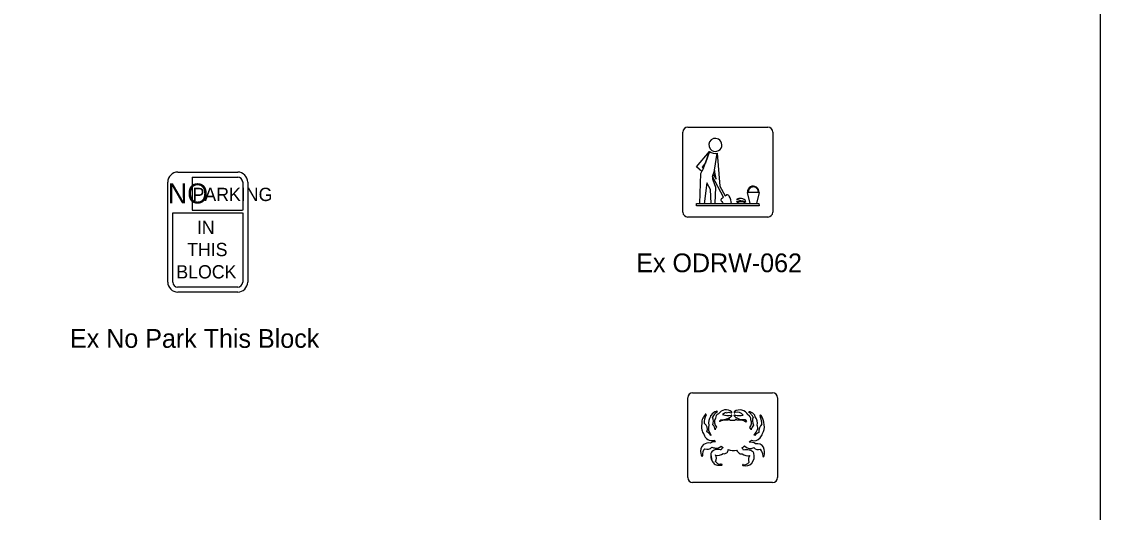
# Model space of a CAD drawing. Extents: x 42133 to 45533, y 41351 to 47951.
# Drawn here: x 43376.5 to 43808.3, y 47214.5 to 47410.7 of the extents above; entities that cross this region are included whole.
import ezdxf

# ---------------------------------------------------------------- set-up
doc = ezdxf.new("R2010")
doc.units = 0
doc.layers.add('P_ODOT_PLAN_Border', color=7, linetype='Continuous')
doc.layers.add('P_TRAF_SIGN_SignDetails', color=7, linetype='Continuous')

msp = doc.modelspace()

# ---------------------------------------------------------------- linework, layer by layer
at = {"layer": 'P_ODOT_PLAN_Border'}
msp.add_lwpolyline([(42208.34, 46901.35), (43808.34, 46901.35), (43808.34, 47901.35), (42208.34, 47901.35)], close=True, dxfattribs=at)
at = {"layer": 'P_TRAF_SIGN_SignDetails'}
for p, q in [((43643.22, 47368.54), (43675.21, 47368.54)), ((43641.22, 47334.55), (43641.22, 47366.55)), ((43677.2, 47366.55), (43677.2, 47334.55)), ((43646.67, 47352.7), (43651.92, 47358.81)), ((43651.92, 47358.81), (43650.33, 47354.26)), ((43650.33, 47354.26), (43651.92, 47358.81)), ((43653.94, 47351.31), (43654.95, 47358.08)), ((43654.95, 47358.08), (43656.01, 47344.93)), ((43648.87, 47350.8), (43646.67, 47352.7)), ((43649.41, 47352.14), (43648.87, 47350.8)), ((43650.33, 47354.26), (43648.92, 47352.48)), ((43648.92, 47352.48), (43649.41, 47352.14)), ((43649.41, 47352.14), (43650.33, 47354.26)), ((43653.94, 47351.31), (43653.37, 47349.75)), ((43654.5, 47347.71), (43653.94, 47351.31)), ((43439.05, 47350.54), (43463.04, 47350.54)), ((43444.88, 47348.55), (43444.88, 47335.28)), ((43444.88, 47348.55), (43463.19, 47348.55)), ((43647.98, 47337.92), (43648.38, 47350)), ((43648.38, 47350), (43648.87, 47350.8)), ((43653.1, 47348.73), (43653.37, 47349.75)), ((43657.43, 47340.52), (43653.1, 47348.73)), ((43653.21, 47347.43), (43654.32, 47344.5)), ((43653.37, 47349.75), (43654.5, 47347.71)), ((43435.05, 47306.56), (43435.05, 47346.54)), ((43465.05, 47346.69), (43465.05, 47338.91)), ((43467.04, 47346.54), (43467.04, 47306.56)), ((43650.79, 47346.21), (43649.78, 47337.88)), ((43652.33, 47343.51), (43650.79, 47346.21)), ((43652.55, 47337.94), (43652.33, 47343.51)), ((43654.32, 47344.5), (43654.05, 47337.96)), ((43656.01, 47344.93), (43658.14, 47341.03)), ((43667.41, 47342.52), (43667.1, 47342.43)), ((43667.11, 47342.43), (43667.41, 47342.52)), ((43668.2, 47337.93), (43667.11, 47342.43)), ((43667.41, 47342.52), (43671.43, 47342.53)), ((43671.71, 47342.37), (43671.44, 47342.53)), ((43465.05, 47338.92), (43465.05, 47335.25)), ((43656.65, 47339.97), (43657.44, 47340.53)), ((43658.15, 47341.03), (43658.69, 47341.38)), ((43671.71, 47342.37), (43670.69, 47337.92)), ((43437.03, 47306.5), (43437.03, 47334.27)), ((43437.07, 47334.28), (43465.02, 47334.28)), ((43444.88, 47335.28), (43465.02, 47335.28)), ((43465.05, 47334.27), (43465.05, 47306.55)), ((43646.62, 47337.92), (43671.68, 47337.92)), ((43646.68, 47337.03), (43646.62, 47337.92)), ((43671.76, 47337.03), (43646.68, 47337.03)), ((43654.05, 47337.96), (43654.05, 47337.96)), ((43671.68, 47337.92), (43671.76, 47337.03)), ((43675.21, 47332.57), (43643.22, 47332.57)), ((43463.1, 47304.54), (43438.98, 47304.54)), ((43463.04, 47302.57), (43439.05, 47302.57)), ((43645.13, 47262.33), (43677.12, 47262.33)), ((43643.14, 47228.35), (43643.14, 47260.33)), ((43679.11, 47260.33), (43679.11, 47228.35)), ((43652.51, 47253.33), (43652.22, 47252.84)), ((43661.74, 47254.37), (43662.07, 47254.4)), ((43660.01, 47251.33), (43662.15, 47251.33)), ((43652.38, 47237.58), (43652.76, 47235.22)), ((43656.7, 47233.33), (43656.89, 47233.58)), ((43677.12, 47226.35), (43645.13, 47226.35))]:
    msp.add_line(p, q, dxfattribs=at)
for centre, radius, start, end in [((43643.22, 47366.55), 1.99, 90, 180), ((43675.21, 47366.55), 1.99, 0, 90), ((43654.21, 47361.41), 2.62, 62.5378, 238.8626), ((43654.21, 47361.41), 2.62, 238.8626, 62.5378), ((43654.1, 47361.25), 3.28, 228.1159, 285.0593), ((43439.05, 47346.54), 4, 90, 180), ((43463.04, 47346.54), 4, 0, 90), ((43463.04, 47346.54), 2.01, 0, 90), ((43654.55, 47348.2), 1.54, 160.0749, 209.9541), ((43669.41, 47342.61), 2.31, 354.1884, 184.3804), ((43669.42, 47342.58), 2.01, 358.6139, 181.7444), ((43657.07, 47339.47), 0.661, 130.4011, 222.904), ((43660.14, 47341.17), 4.15, 211.1431, 231.175), ((43658.96, 47340.61), 0.813, 19.4513, 108.9486), ((43654.58, 47337.54), 6.13, 3.6264, 33.0116), ((43664.19, 47337.35), 2.69, 33.4424, 124.1173), ((43687.48, 47442.63), 106, 256.4683, 258.3028), ((43663.56, 47365.64), 26.91, 268.2278, 275.1825), ((43664.54, 47340.34), 2.42, 221.5486, 321.0161), ((43643.22, 47334.55), 1.99, 180, 270), ((43675.21, 47334.55), 1.99, 270, 0), ((43439.05, 47306.56), 4, 180, 270), ((43439.05, 47306.56), 2.01, 180, 270), ((43463.04, 47306.56), 4, 270, 0), ((43463.04, 47306.56), 2.01, 270, 0), ((43645.13, 47260.34), 1.99, 90, 180), ((43677.12, 47260.34), 1.99, 0, 90), ((43652.08, 47250.49), 3.3, 148.8772, 189.8835), ((43667.15, 47242.09), 20.55, 146.164, 150.5639), ((43654.85, 47250.68), 5.09, 148.1073, 186.5535), ((43650.33, 47253.52), 0.245, 323.0828, 175.5769), ((43655.96, 47250.44), 4.44, 147.2807, 193.5357), ((43655.96, 47250.44), 4.44, 147.2807, 193.5357), ((43652.86, 47252.79), 0.644, 122.9537, 175.6684), ((43655.4, 47251.54), 3.4, 103.0678, 148.1201), ((43656.72, 47251.06), 3.92, 117.6162, 157.2571), ((43649.03, 47250.91), 4.4, 340.217, 22.2485), ((43656.76, 47250.53), 2.9, 147.1547, 223.8226), ((43655.99, 47252.26), 1.68, 106.1064, 185.3842), ((43654.8, 47254.72), 0.213, 299.6965, 144.0734), ((43658.5, 47251.97), 3.53, 50.8463, 147.3995), ((43656.73, 47257.58), 6.07, 266.6486, 311.0577), ((43659.22, 47251.51), 2.93, 104.4424, 135.2662), ((43659.06, 47257.73), 4.58, 245.1191, 288.4461), ((43657.95, 47261.44), 7.12, 274.2923, 283.1206), ((43659.71, 47251.42), 0.315, 345.1499, 198.6431), ((43664.04, 47272.31), 18.35, 255.9064, 259.1087), ((43660.61, 47253.18), 0.214, 301.104, 115.1354), ((43660.62, 47254.51), 0.225, 258.242, 61.7918), ((43661.95, 47253.16), 0.277, 56.0847, 244.477), ((43663.07, 47254.11), 1.36, 147.457, 169.1884), ((43661.89, 47254.48), 0.194, 215.4568, 335.4886), ((43665.25, 47256.69), 5.1, 227.9422, 279.7431), ((43663.97, 47251.77), 3.69, 28.6707, 123.6752), ((43663.02, 47251.76), 2.8, 35.3296, 109.8091), ((43663.71, 47259.14), 5.98, 254.4109, 285.4459), ((43662.47, 47251.39), 0.32, 348.0199, 191.9801), ((43666.31, 47251.56), 2.17, 356.5293, 65.6691), ((43667.77, 47254.5), 0.207, 111.1639, 225.7012), ((43667.12, 47252.64), 1.78, 28.1055, 73.4801), ((43667.84, 47253.43), 1.27, 51.9509, 96.5819), ((43667.76, 47252.03), 2.55, 15.82, 70.2206), ((43666.21, 47251.01), 3.5, 26.3576, 44.9994), ((43672.77, 47251.09), 3.73, 156.7456, 208.4691), ((43666.68, 47250.13), 4.38, 349.1242, 36.2382), ((43672.29, 47253.15), 0.27, 3.0034, 182.5097), ((43675.36, 47253.71), 3.38, 189.6835, 203.0463), ((43666.38, 47249.69), 6.45, 0.6081, 24.7712), ((43666.49, 47249.09), 7.31, 3.4163, 33.8686), ((43650.78, 47248.32), 2.12, 170.7374, 201.8092), ((43651.66, 47248.96), 2.98, 161.1412, 185.5979), ((43651.95, 47247.9), 3.16, 186.7559, 223.9851), ((43648.05, 47247.67), 2.99, 339.8122, 54.3189), ((43655.26, 47248.12), 3.84, 160.6131, 222.5523), ((43651.58, 47247.48), 2.52, 0.9064, 50.5785), ((43656.46, 47246.84), 2.46, 136.683, 163.9009), ((43654.75, 47252.47), 1.88, 307.0532, 329.576), ((43655.61, 47250.73), 0.367, 1.7267, 41.0146), ((43657.27, 47249.25), 1.97, 92.8355, 130.7673), ((43658.72, 47241.41), 9.93, 86.0042, 98.9926), ((43663.66, 47246.33), 5.07, 56.6413, 99.9469), ((43671.52, 47254.44), 6.08, 207.0998, 216.4192), ((43629.08, 47276.7), 45.6, 325.0334, 325.443), ((43665.94, 47250.3), 2.78, 318.6712, 23.9582), ((43666.19, 47246.86), 2.44, 16.0485, 41.1379), ((43673.03, 47246.26), 4.68, 139.1775, 164.2056), ((43665.67, 47249.42), 5.64, 317.2521, 341.5479), ((43669.31, 47248.43), 1.89, 335.2057, 27.5417), ((43675.61, 47246.79), 4.06, 133.1228, 184.7882), ((43669.55, 47248.57), 4.34, 323.3973, 12.731), ((43652.86, 47246.42), 3.27, 192.5295, 285.4683), ((43648.77, 47242.9), 4.28, 32.0589, 60.8319), ((43654.49, 47245.14), 2.09, 169.3144, 179.0722), ((43652.57, 47241.63), 2.04, 32.9091, 55.6862), ((43689.97, 47220.32), 31.38, 132.8228, 134.9083), ((43669.76, 47246.01), 2.91, 247.3775, 323.9633), ((43641.88, 47236.39), 29.41, 17.3535, 18.2326), ((43673.75, 47242.06), 4.9, 116.4022, 140.7095), ((43669.66, 47246.74), 3.46, 314.9138, 347.4128), ((43652.32, 47238.73), 4.04, 134.5722, 190.6009), ((43652.13, 47237.64), 3.09, 132.7509, 189.5662), ((43651.62, 47238.24), 3.99, 80.9615, 122.3596), ((43650.97, 47242.44), 2.7, 249.7644, 313.4704), ((43654.02, 47239.71), 3.04, 84.9357, 125.7829), ((43654.19, 47237.57), 1.82, 133.5285, 179.4808), ((43654.37, 47244.26), 4.08, 247.729, 267.2493), ((43655.03, 47236.37), 3.26, 87.7568, 129.7325), ((43654.51, 47243.14), 2.97, 263.6215, 311.8462), ((43655.4, 47236.43), 3.22, 67.9724, 94.3337), ((43661.41, 47247.6), 8.29, 233.5755, 240.9021), ((43657.89, 47239.14), 1.32, 112.8451, 167.7129), ((43657.71, 47239.62), 1.69, 258.4336, 1.1108), ((43661.45, 47244.44), 5.21, 246.7651, 283.2589), ((43665.89, 47241.28), 3.77, 210.4705, 242.9823), ((43660.39, 47247.88), 8.83, 300.2488, 308.9357), ((43664.35, 47239.28), 1.08, 4.2346, 63.1455), ((43666.58, 47231.21), 8.24, 81.679, 98.0277), ((43668.19, 47242.93), 2.95, 220.5249, 300.2821), ((43667.73, 47237.33), 2.03, 22.7743, 88.784), ((43668.26, 47239.18), 3.38, 54.0366, 97.5812), ((43671.44, 47241.86), 2.3, 219.9988, 290.0993), ((43670.79, 47238.71), 3.26, 33.1152, 99.5526), ((43669.5, 47237.03), 3.82, 1.6172, 44.3258), ((43668.92, 47238.39), 5.05, 345.0113, 24.5272), ((43651.4, 47238.61), 3.12, 191.4749, 209.7185), ((43648.88, 47237.14), 0.203, 202.9258, 356.8356), ((43658.22, 47237.33), 5.85, 177.4829, 201.0797), ((43660.96, 47240.42), 9.71, 212.396, 216.8994), ((43655.26, 47235.77), 2.37, 209.6211, 253.3223), ((43655.22, 47240.93), 3.66, 254.6274, 305.937), ((43652.11, 47236.05), 2.54, 330.7407, 32.5977), ((43656.29, 47235.95), 2.27, 210.1025, 268.2191), ((43664.87, 47240.72), 2.89, 256.2121, 271.6618), ((43667.17, 47240.97), 3.84, 234.6213, 283.0442), ((43665.81, 47235.75), 2.22, 257.6534, 327.787), ((43669.93, 47235.62), 2.48, 139.7623, 205.0428), ((43665.47, 47236.86), 4.32, 321.0953, 16.8513), ((43673.64, 47236.93), 0.383, 146.3247, 234.439), ((43673.15, 47237.22), 0.66, 293.6955, 348.5733), ((43656.03, 47238.81), 5.51, 254.6894, 276.8856), ((43656.46, 47232.93), 0.79, 57.099, 108.0237), ((43656.7, 47233.53), 0.192, 267.809, 17.0029), ((43665.31, 47233.39), 0.195, 80.7046, 262.2048), ((43666.32, 47236.45), 3.41, 252.1494, 317.4646), ((43645.13, 47228.35), 1.99, 180, 270), ((43677.12, 47228.35), 1.99, 270, 0)]:
    msp.add_arc(centre, radius, start, end, dxfattribs=at)

# ---------------------------------------------------------------- texts
for s, height, p in [('NO', 7.995, (43435.12, 47338)), ('PARKING', 5.309, (43444.97, 47338.95)), ('IN', 5.309, (43446.71, 47325.77)), ('THIS', 5.309, (43442.79, 47316.92)), ('Ex ODRW-062', 7.5, (43622.57, 47310.5)), ('BLOCK', 5.309, (43438.48, 47308)), ('Ex No Park This Block', 7.5, (43395.93, 47280.27))]:
    msp.add_text(s, height=height, dxfattribs=at).set_placement(p)

doc.saveas('drawing.dxf')
